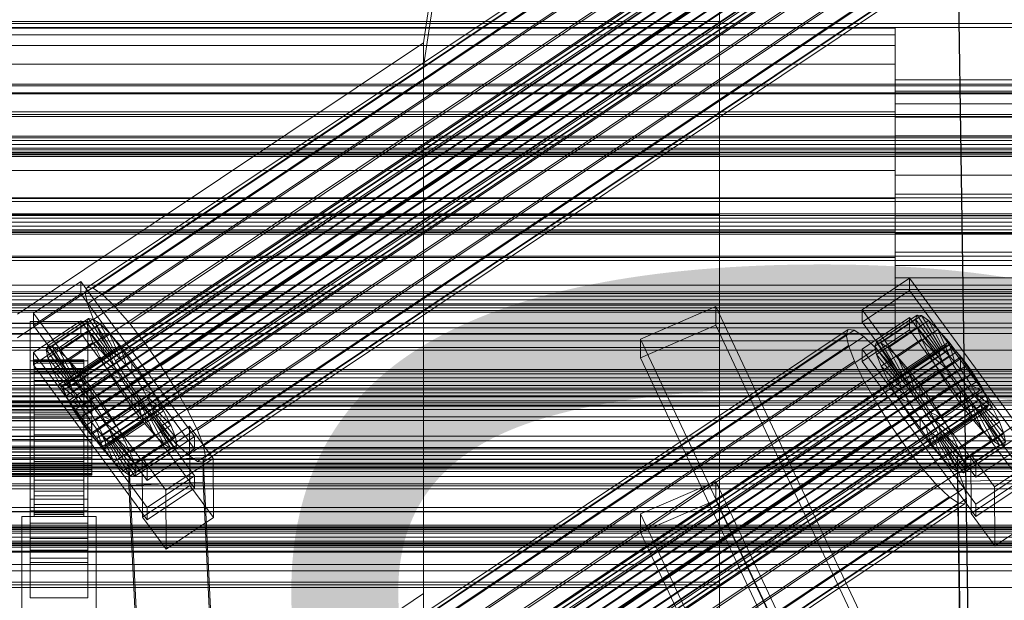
# Model space of a CAD drawing. Header units: millimetres. Extents: x -4395 to 65662, y -65530 to 6847.
# Tile 462 of 656: x 130 to 369, y -32851 to -32710. Entities that reach past the tile are written whole.
import ezdxf

# ---------------------------------------------------------------- set-up
doc = ezdxf.new("R2010")
doc.units = ezdxf.units.MM
for name, color, linetype, lineweight in [('COTAS_P', 1, 'Continuous', 0), ('frontal_C01', 7, 'Continuous', 0), ('frontal_C02', 7, 'Continuous', 0), ('frontal_C03', 7, 'Continuous', 0), ('frontal_C03-dry', 7, 'Continuous', 0), ('frontal_tolva', 7, 'Continuous', 0)]:
    doc.layers.add(name, color=color, linetype=linetype, lineweight=lineweight)
doc.dimstyles.new('R19_100', dxfattribs={"dimtxt": 250, "dimasz": 150, "dimexe": 150, "dimexo": 80, "dimgap": 100, "dimtad": 1, "dimtih": 1, "dimtoh": 1, "dimdsep": 46, "dimcen": 0.09, "dimadec": 0, "dimazin": 0, "dimtfac": 1, "dimtdec": 4, "dimtofl": 0, "dimtmove": 0, "dimatfit": 3, "dimfxl": 1, "dimtolj": 1, "dimtzin": 0, "dimarcsym": 0})

# ---------------------------------------------------------------- blocks, each defined once
blk = doc.blocks.new('DIM_R33_44')
at = {"layer": 'COTAS_P'}
for p, q in [((-150, -32200), (550, -32200)), ((550, -32200), (505, -32350)), ((550, -34800), (550, -32200)), ((550, -32200), (595, -32350)), ((550, -34800), (505, -34650)), ((550, -34800), (595, -34650)), ((-150, -34800), (550, -34800))]:
    blk.add_line(p, q, dxfattribs=at)
blk.add_text('2600 P', height=250, rotation=90, dxfattribs=at).set_placement((450, -33500))

msp = doc.modelspace()

# ---------------------------------------------------------------- linework, layer by layer
at = {"layer": 'frontal_C01'}
for p, q in [((300, -32664.906), (300, -32822.969)), ((300, -32846.952), (300, -32688.89)), ((280.886, -32787.451), (299.114, -32779.554)), ((299.114, -32779.554), (299.114, -32784.07)), ((299.114, -32779.554), (439.114, -33076.949)), ((299.114, -32784.07), (280.886, -32791.967)), ((439.114, -33081.465), (299.114, -32784.07)), ((280.886, -32791.967), (280.886, -32787.451)), ((420.886, -33084.846), (280.886, -32787.451)), ((420.886, -33089.362), (280.886, -32791.967)), ((280.886, -32829.789), (299.114, -32821.892)), ((299.114, -32821.892), (299.114, -32826.408)), ((299.114, -32821.892), (439.114, -33119.287)), ((300, -32822.969), (-300, -32822.969)), ((300, -32846.952), (300, -32822.969)), ((299.114, -32826.408), (280.886, -32834.305)), ((439.114, -33123.803), (299.114, -32826.408)), ((280.886, -32834.305), (280.886, -32829.789)), ((420.886, -33127.184), (280.886, -32829.789)), ((420.886, -33131.7), (280.886, -32834.305)), ((-300, -32846.952), (300, -32846.952))]:
    msp.add_line(p, q, dxfattribs=at)
at = {"layer": 'frontal_C02'}
for p, q in [((228.298, -32715.693), (250, -32572.359)), ((250, -32578.09), (228.298, -32721.423)), ((146.383, -32776.219), (330.692, -32652.964)), ((146.872, -32774.936), (331.181, -32651.681)), ((148.32, -32775.094), (332.629, -32651.839)), ((141.218, -32798.445), (355.017, -32655.469)), ((141.731, -32798.501), (355.53, -32655.525)), ((146.887, -32778.855), (331.197, -32655.6)), ((150.629, -32776.681), (334.938, -32653.427)), ((141.045, -32798.899), (354.844, -32655.924)), ((141.224, -32799.833), (355.022, -32656.858)), ((142.549, -32799.063), (356.348, -32656.088)), ((143.617, -32800.094), (357.415, -32657.119)), ((153.641, -32779.59), (337.95, -32656.336)), ((141.742, -32801.183), (355.541, -32658.208)), ((142.565, -32802.857), (356.363, -32659.881)), ((144.861, -32801.523), (358.659, -32658.547)), ((359.995, -32660.277), (146.196, -32803.252)), ((148.35, -32782.664), (332.659, -32659.41)), ((157.152, -32783.623), (341.461, -32660.368)), ((143.635, -32804.74), (357.434, -32661.765)), ((147.533, -32805.165), (361.332, -32662.189)), ((144.881, -32806.705), (358.68, -32663.73)), ((148.779, -32807.129), (362.578, -32664.154)), ((150.672, -32787.387), (334.981, -32664.133)), ((146.218, -32808.617), (360.017, -32665.642)), ((147.554, -32810.347), (361.352, -32667.371)), ((149.85, -32809.013), (363.648, -32666.037)), ((345.231, -32665.249), (160.922, -32788.504)), ((300, -32710.552), (300, -32666.441)), ((148.798, -32811.776), (362.596, -32668.8)), ((149.865, -32812.806), (363.664, -32669.831)), ((150.672, -32810.686), (364.471, -32667.711)), ((151.191, -32812.036), (364.989, -32669.061)), ((153.694, -32792.703), (338.003, -32669.448)), ((150.683, -32813.369), (364.482, -32670.394)), ((151.196, -32813.425), (364.995, -32670.449)), ((151.369, -32812.97), (365.168, -32669.995)), ((164.693, -32793.901), (349.002, -32670.646)), ((157.211, -32798.248), (341.52, -32674.993)), ((168.21, -32799.446), (352.519, -32676.191)), ((160.982, -32803.645), (345.291, -32680.39)), ((171.232, -32804.761), (355.541, -32681.507)), ((360.514, -32875.867), (357.646, -32682.462)), ((164.752, -32808.526), (349.061, -32685.271)), ((173.554, -32809.485), (357.863, -32686.23)), ((360.514, -32881.829), (357.646, -32688.424)), ((168.263, -32812.558), (352.572, -32689.304)), ((175.016, -32813.294), (359.326, -32690.039)), ((171.275, -32815.468), (355.584, -32692.213)), ((175.521, -32815.93), (359.83, -32692.675)), ((173.584, -32817.055), (357.893, -32693.801)), ((175.032, -32817.213), (359.341, -32693.958)), ((300, -32696.351), (300, -32742.649)), ((342.5, -32712.154), (-342.5, -32712.154)), ((300, -32710.552), (-300, -32710.552)), ((300, -32757.351), (300, -32710.552)), ((342.5, -32713.727), (342.5, -32712.154)), ((342.5, -32712.154), (342.5, -32716.343)), ((342.5, -32713.727), (-342.5, -32713.727)), ((342.5, -32720.822), (342.5, -32713.727)), ((342.5, -32716.343), (-342.5, -32716.343)), ((228.298, -32715.693), (130, -32781.429)), ((228.298, -32849.083), (228.298, -32715.693)), ((228.298, -32715.693), (228.298, -32721.423)), ((342.5, -32716.343), (342.5, -32725.655)), ((342.5, -32720.822), (-342.5, -32720.822)), ((130, -32787.159), (228.298, -32721.423)), ((228.298, -32721.423), (228.298, -32854.814)), ((342.5, -32732.36), (342.5, -32720.822)), ((342.5, -32727.414), (342.5, -32724.603)), ((342.5, -32724.603), (342.5, -32725.659)), ((450.5, -32724.603), (342.5, -32724.603)), ((342.5, -32725.655), (-342.5, -32725.655)), ((342.5, -32725.655), (342.5, -32738.674)), ((342.5, -32725.659), (342.5, -32730.42)), ((450.5, -32725.659), (342.5, -32725.659)), ((342.5, -32733.663), (342.5, -32727.414)), ((450.5, -32727.414), (342.5, -32727.414)), ((342.5, -32730.42), (342.5, -32738.163)), ((450.5, -32730.42), (342.5, -32730.42)), ((342.5, -32732.36), (-342.5, -32732.36)), ((342.5, -32746.583), (342.5, -32732.36)), ((342.5, -32742.4), (342.5, -32733.663)), ((450.5, -32733.663), (342.5, -32733.663)), ((-342.5, -32738.674), (342.5, -32738.674)), ((342.5, -32738.163), (342.5, -32747.707)), ((450.5, -32738.163), (342.5, -32738.163)), ((342.5, -32738.674), (342.5, -32753.417)), ((300, -32742.649), (-300, -32742.649)), ((300, -32742.649), (300, -32789.448)), ((342.5, -32752.293), (342.5, -32742.4)), ((342.5, -32742.4), (450.5, -32742.4)), ((342.5, -32746.583), (-342.5, -32746.583)), ((342.5, -32761.326), (342.5, -32746.583)), ((342.5, -32747.707), (342.5, -32757.6)), ((450.5, -32747.707), (342.5, -32747.707)), ((342.5, -32761.837), (342.5, -32752.293)), ((450.5, -32752.293), (342.5, -32752.293)), ((342.5, -32753.417), (-342.5, -32753.417)), ((342.5, -32753.417), (342.5, -32767.64)), ((300, -32757.351), (-300, -32757.351)), ((300, -32803.649), (300, -32757.351)), ((342.5, -32757.6), (342.5, -32766.337)), ((450.5, -32757.6), (342.5, -32757.6)), ((342.5, -32761.326), (-342.5, -32761.326)), ((342.5, -32774.345), (342.5, -32761.326)), ((342.5, -32769.58), (342.5, -32761.837)), ((450.5, -32761.837), (342.5, -32761.837)), ((342.5, -32767.64), (-342.5, -32767.64)), ((342.5, -32766.337), (342.5, -32772.586)), ((450.5, -32766.337), (342.5, -32766.337)), ((342.5, -32767.64), (342.5, -32779.178)), ((342.5, -32774.341), (342.5, -32769.58)), ((450.5, -32769.58), (342.5, -32769.58)), ((342.5, -32774.345), (-342.5, -32774.345)), ((133.809, -32781.148), (145.277, -32773.479)), ((145.277, -32773.479), (145.289, -32776.46)), ((145.277, -32773.479), (172.809, -32811.002)), ((334.501, -32780.328), (345.969, -32772.659)), ((342.5, -32772.586), (342.5, -32775.397)), ((450.5, -32772.586), (342.5, -32772.586)), ((342.5, -32775.397), (342.5, -32774.341)), ((450.5, -32774.341), (342.5, -32774.341)), ((342.5, -32783.657), (342.5, -32774.345)), ((345.969, -32772.659), (345.981, -32775.64)), ((345.969, -32772.659), (373.501, -32810.181)), ((145.289, -32776.46), (133.821, -32784.129)), ((172.821, -32813.982), (145.289, -32776.46)), ((146.383, -32776.219), (146.872, -32774.936)), ((146.887, -32778.855), (146.383, -32776.219)), ((146.872, -32774.936), (148.32, -32775.094)), ((148.32, -32775.094), (150.629, -32776.681)), ((150.629, -32776.681), (153.641, -32779.59)), ((345.981, -32775.64), (334.513, -32783.309)), ((450.5, -32775.397), (342.5, -32775.397)), ((373.513, -32813.162), (345.981, -32775.64)), ((342.5, -32779.178), (-342.5, -32779.178)), ((148.35, -32782.664), (146.887, -32778.855)), ((153.641, -32779.59), (157.152, -32783.623)), ((342.5, -32779.178), (342.5, -32786.273)), ((133.821, -32784.129), (133.809, -32781.148)), ((161.341, -32818.671), (133.809, -32781.148)), ((334.513, -32783.309), (334.501, -32780.328)), ((362.033, -32817.851), (334.501, -32780.328)), ((338.005, -32788.207), (347.835, -32781.633)), ((339.088, -32788.325), (348.918, -32781.751)), ((347.835, -32781.633), (347.47, -32782.593)), ((348.918, -32781.751), (347.835, -32781.633)), ((347.835, -32781.633), (353.378, -32789.955)), ((350.645, -32782.939), (348.918, -32781.751)), ((348.918, -32781.751), (353.892, -32790.011)), ((342.5, -32783.657), (-342.5, -32783.657)), ((133, -32786.171), (133, -32783.191)), ((133, -32783.191), (147, -32783.191)), ((133, -32829.009), (133, -32783.191)), ((133.821, -32784.129), (161.353, -32821.651)), ((133.847, -32790.686), (145.315, -32783.017)), ((136.948, -32789.987), (146.777, -32783.413)), ((137.313, -32789.027), (147.143, -32782.453)), ((138.396, -32789.145), (148.226, -32782.571)), ((140.123, -32790.332), (149.953, -32783.759)), ((145.315, -32783.017), (145.327, -32785.997)), ((145.315, -32783.017), (172.847, -32820.539)), ((147.143, -32782.453), (146.777, -32783.413)), ((146.777, -32783.413), (152.513, -32791.23)), ((146.777, -32783.413), (147.155, -32785.385)), ((147, -32783.191), (147, -32786.171)), ((147, -32783.191), (147, -32829.009)), ((148.226, -32782.571), (147.143, -32782.453)), ((147.143, -32782.453), (152.686, -32790.776)), ((149.953, -32783.759), (148.226, -32782.571)), ((148.226, -32782.571), (153.199, -32790.831)), ((150.672, -32787.387), (148.35, -32782.664)), ((152.207, -32785.935), (149.953, -32783.759)), ((149.953, -32783.759), (154.017, -32791.394)), ((157.152, -32783.623), (160.922, -32788.504)), ((334.513, -32783.309), (362.045, -32820.831)), ((334.539, -32789.866), (346.008, -32782.197)), ((337.64, -32789.166), (347.47, -32782.593)), ((340.816, -32789.512), (350.645, -32782.939)), ((342.5, -32787.846), (342.5, -32783.657)), ((346.008, -32782.197), (346.02, -32785.177)), ((346.008, -32782.197), (373.539, -32819.719)), ((347.47, -32782.593), (353.205, -32790.41)), ((347.47, -32782.593), (347.847, -32784.565)), ((352.899, -32785.115), (350.645, -32782.939)), ((350.645, -32782.939), (354.71, -32790.574)), ((342.5, -32786.273), (-342.5, -32786.273)), ((147, -32786.171), (133, -32786.171)), ((133, -32786.171), (133, -32831.99)), ((145.327, -32785.997), (133.859, -32793.667)), ((137.325, -32791.958), (147.155, -32785.385)), ((142.377, -32792.509), (152.207, -32785.935)), ((172.859, -32823.52), (145.327, -32785.997)), ((146.383, -32909.609), (330.692, -32786.355)), ((146.872, -32908.326), (331.181, -32785.072)), ((147, -32831.99), (147, -32786.171)), ((147.155, -32785.385), (152.692, -32792.164)), ((147.155, -32785.385), (148.249, -32788.234)), ((148.32, -32908.484), (332.629, -32785.229)), ((154.833, -32788.951), (152.207, -32785.935)), ((152.207, -32785.935), (155.085, -32792.425)), ((331.181, -32785.072), (330.692, -32786.355)), ((330.692, -32786.355), (331.197, -32788.99)), ((332.629, -32785.229), (331.181, -32785.072)), ((334.938, -32786.817), (332.629, -32785.229)), ((346.02, -32785.177), (334.551, -32792.846)), ((338.017, -32791.138), (347.847, -32784.565)), ((342.5, -32786.273), (342.5, -32787.846)), ((343.069, -32791.688), (352.899, -32785.115)), ((373.551, -32822.7), (346.02, -32785.177)), ((347.847, -32784.565), (353.384, -32791.344)), ((347.847, -32784.565), (348.941, -32787.414)), ((355.525, -32788.131), (352.899, -32785.115)), ((352.899, -32785.115), (355.777, -32791.605)), ((342.5, -32787.846), (-342.5, -32787.846)), ((136.948, -32789.987), (137.313, -32789.027)), ((142.856, -32797.349), (137.313, -32789.027)), ((137.313, -32789.027), (138.396, -32789.145)), ((143.369, -32797.405), (138.396, -32789.145)), ((138.396, -32789.145), (140.123, -32790.332)), ((138.419, -32794.808), (148.249, -32788.234)), ((141.218, -32931.835), (355.017, -32788.86)), ((141.731, -32931.891), (355.53, -32788.916)), ((145.003, -32795.525), (154.833, -32788.951)), ((146.887, -32912.245), (331.197, -32788.99)), ((148.249, -32788.234), (153.21, -32793.514)), ((148.249, -32788.234), (149.985, -32791.768)), ((150.629, -32910.072), (334.938, -32786.817)), ((153.694, -32792.703), (150.672, -32787.387)), ((157.653, -32792.603), (154.833, -32788.951)), ((154.833, -32788.951), (156.329, -32793.854)), ((160.922, -32788.504), (164.693, -32793.901)), ((331.197, -32788.99), (332.659, -32792.8)), ((337.95, -32789.726), (334.938, -32786.817)), ((337.64, -32789.166), (338.005, -32788.207)), ((343.549, -32796.529), (338.005, -32788.207)), ((338.005, -32788.207), (339.088, -32788.325)), ((344.062, -32796.585), (339.088, -32788.325)), ((339.088, -32788.325), (340.816, -32789.512)), ((339.111, -32793.988), (348.941, -32787.414)), ((345.695, -32794.705), (355.525, -32788.131)), ((348.941, -32787.414), (353.902, -32792.694)), ((348.941, -32787.414), (350.678, -32790.947)), ((355.017, -32788.86), (354.844, -32789.314)), ((355.53, -32788.916), (355.017, -32788.86)), ((358.345, -32791.782), (355.525, -32788.131)), ((355.525, -32788.131), (357.021, -32793.033)), ((356.348, -32789.478), (355.53, -32788.916)), ((300, -32789.448), (-300, -32789.448)), ((133.859, -32793.667), (133.847, -32790.686)), ((161.379, -32828.208), (133.847, -32790.686)), ((142.683, -32797.804), (136.948, -32789.987)), ((137.325, -32791.958), (136.948, -32789.987)), ((144.188, -32797.968), (140.123, -32790.332)), ((140.123, -32790.332), (142.377, -32792.509)), ((141.045, -32932.29), (354.844, -32789.314)), ((141.224, -32933.224), (355.022, -32790.248)), ((142.549, -32932.453), (356.348, -32789.478)), ((152.513, -32791.23), (142.683, -32797.804)), ((152.686, -32790.776), (142.856, -32797.349)), ((153.199, -32790.831), (143.369, -32797.405)), ((143.617, -32933.484), (357.415, -32790.509)), ((154.017, -32791.394), (144.188, -32797.968)), ((152.513, -32791.23), (152.686, -32790.776)), ((152.692, -32792.164), (152.513, -32791.23)), ((152.686, -32790.776), (153.199, -32790.831)), ((153.199, -32790.831), (154.017, -32791.394)), ((153.641, -32912.981), (337.95, -32789.726)), ((154.017, -32791.394), (155.085, -32792.425)), ((300, -32789.448), (300, -32833.559)), ((334.551, -32792.846), (334.539, -32789.866)), ((362.071, -32827.388), (334.539, -32789.866)), ((343.376, -32796.984), (337.64, -32789.166)), ((338.017, -32791.138), (337.64, -32789.166)), ((341.461, -32793.759), (337.95, -32789.726)), ((343.554, -32797.918), (338.017, -32791.138)), ((339.111, -32793.988), (338.017, -32791.138)), ((344.88, -32797.147), (340.816, -32789.512)), ((340.816, -32789.512), (343.069, -32791.688)), ((340.848, -32797.521), (350.678, -32790.947)), ((353.205, -32790.41), (343.376, -32796.984)), ((353.378, -32789.955), (343.549, -32796.529)), ((353.384, -32791.344), (343.554, -32797.918)), ((353.892, -32790.011), (344.062, -32796.585)), ((354.71, -32790.574), (344.88, -32797.147)), ((350.678, -32790.947), (354.725, -32794.367)), ((350.678, -32790.947), (352.938, -32794.923)), ((353.205, -32790.41), (353.378, -32789.955)), ((353.384, -32791.344), (353.205, -32790.41)), ((353.378, -32789.955), (353.892, -32790.011)), ((353.902, -32792.694), (353.384, -32791.344)), ((353.892, -32790.011), (354.71, -32790.574)), ((354.71, -32790.574), (355.777, -32791.605)), ((354.844, -32789.314), (355.022, -32790.248)), ((355.022, -32790.248), (355.541, -32791.598)), ((357.415, -32790.509), (356.348, -32789.478)), ((358.659, -32791.938), (357.415, -32790.509)), ((133, -32795.709), (133, -32792.729)), ((133, -32792.729), (147, -32792.729)), ((133, -32838.547), (133, -32792.729)), ((133.859, -32793.667), (161.391, -32831.189)), ((134, -32802.412), (134, -32792.42)), ((134, -32792.42), (134, -32792.866)), ((134, -32792.42), (146, -32792.42)), ((134, -32793.268), (134, -32792.42)), ((134, -32802.623), (134, -32792.866)), ((134, -32792.866), (134, -32794.576)), ((134, -32792.866), (146, -32792.866)), ((134, -32802.814), (134, -32793.268)), ((134, -32793.268), (146, -32793.268)), ((134, -32795.352), (134, -32793.268)), ((142.862, -32798.738), (137.325, -32791.958)), ((138.419, -32794.808), (137.325, -32791.958)), ((140.156, -32798.341), (149.985, -32791.768)), ((141.742, -32934.573), (355.541, -32791.598)), ((145.255, -32798.998), (142.377, -32792.509)), ((142.377, -32792.509), (145.003, -32795.525)), ((142.565, -32936.247), (356.363, -32793.272)), ((152.692, -32792.164), (142.862, -32798.738)), ((153.21, -32793.514), (143.38, -32800.088)), ((144.861, -32934.913), (358.659, -32791.938)), ((155.085, -32792.425), (145.255, -32798.998)), ((146, -32792.866), (146, -32792.42)), ((146, -32792.42), (146, -32802.412)), ((146, -32792.42), (146, -32793.268)), ((146, -32794.576), (146, -32792.866)), ((146, -32792.866), (146, -32802.623)), ((146, -32793.268), (146, -32802.814)), ((146, -32793.268), (146, -32795.352)), ((359.995, -32793.667), (146.196, -32936.643)), ((156.329, -32793.854), (146.499, -32800.427)), ((147, -32792.729), (147, -32795.709)), ((147, -32792.729), (147, -32838.547)), ((157.653, -32792.603), (147.823, -32799.176)), ((148.35, -32916.055), (332.659, -32792.8)), ((149.985, -32791.768), (154.033, -32795.188)), ((149.985, -32791.768), (152.246, -32795.744)), ((153.21, -32793.514), (152.692, -32792.164)), ((154.033, -32795.188), (153.21, -32793.514)), ((157.211, -32798.248), (153.694, -32792.703)), ((155.085, -32792.425), (156.329, -32793.854)), ((156.329, -32793.854), (157.665, -32795.583)), ((157.152, -32917.013), (341.461, -32793.759)), ((157.665, -32795.583), (157.653, -32792.603)), ((160.474, -32796.64), (157.653, -32792.603)), ((164.693, -32793.901), (168.21, -32799.446)), ((332.659, -32792.8), (334.981, -32797.523)), ((334.551, -32792.846), (362.083, -32830.369)), ((345.231, -32798.64), (341.461, -32793.759)), ((345.947, -32798.178), (343.069, -32791.688)), ((343.069, -32791.688), (345.695, -32794.705)), ((353.902, -32792.694), (344.073, -32799.267)), ((355.777, -32791.605), (345.947, -32798.178)), ((357.021, -32793.033), (347.191, -32799.607)), ((358.345, -32791.782), (348.515, -32798.356)), ((354.725, -32794.367), (353.902, -32792.694)), ((355.541, -32791.598), (356.363, -32793.272)), ((355.777, -32791.605), (357.021, -32793.033)), ((356.363, -32793.272), (357.434, -32795.155)), ((357.021, -32793.033), (358.357, -32794.763)), ((358.357, -32794.763), (358.345, -32791.782)), ((361.166, -32795.82), (358.345, -32791.782)), ((359.995, -32793.667), (358.659, -32791.938)), ((361.332, -32795.58), (359.995, -32793.667)), ((147, -32795.709), (133, -32795.709)), ((133, -32795.709), (133, -32841.527)), ((134, -32803.433), (134, -32794.576)), ((134, -32794.576), (134, -32797.432)), ((134, -32794.576), (146, -32794.576)), ((134, -32803.801), (134, -32795.352)), ((134, -32795.352), (146, -32795.352)), ((134, -32798.529), (134, -32795.352)), ((143.38, -32800.088), (138.419, -32794.808)), ((140.156, -32798.341), (138.419, -32794.808)), ((142.416, -32802.317), (152.246, -32795.744)), ((143.635, -32938.13), (357.434, -32795.155)), ((154.033, -32795.188), (144.203, -32801.761)), ((146.499, -32800.427), (145.003, -32795.525)), ((145.003, -32795.525), (147.823, -32799.176)), ((146, -32797.432), (146, -32794.576)), ((146, -32794.576), (146, -32803.433)), ((146, -32795.352), (146, -32803.801)), ((146, -32795.352), (146, -32798.529)), ((147, -32841.527), (147, -32795.709)), ((147.533, -32938.555), (361.332, -32795.58)), ((147.835, -32802.157), (157.665, -32795.583)), ((152.246, -32795.744), (155.103, -32797.071)), ((152.246, -32795.744), (154.877, -32799.891)), ((155.103, -32797.071), (154.033, -32795.188)), ((157.665, -32795.583), (159.001, -32797.495)), ((344.073, -32799.267), (339.111, -32793.988)), ((340.848, -32797.521), (339.111, -32793.988)), ((343.108, -32801.497), (352.938, -32794.923)), ((354.725, -32794.367), (344.895, -32800.941)), ((347.191, -32799.607), (345.695, -32794.705)), ((345.695, -32794.705), (348.515, -32798.356)), ((355.796, -32796.251), (345.966, -32802.824)), ((348.527, -32801.337), (358.357, -32794.763)), ((351.336, -32802.393), (361.166, -32795.82)), ((352.938, -32794.923), (355.796, -32796.251)), ((352.938, -32794.923), (355.569, -32799.071)), ((355.796, -32796.251), (354.725, -32794.367)), ((357.042, -32798.216), (355.796, -32796.251)), ((357.434, -32795.155), (358.68, -32797.12)), ((358.357, -32794.763), (359.693, -32796.675)), ((361.166, -32795.82), (359.693, -32796.675)), ((363.797, -32799.967), (361.166, -32795.82)), ((362.578, -32797.544), (361.332, -32795.58)), ((134, -32804.786), (134, -32797.432)), ((134, -32797.432), (134, -32801.241)), ((134, -32797.432), (146, -32797.432)), ((134, -32805.306), (134, -32798.529)), ((134, -32798.529), (146, -32798.529)), ((134, -32802.585), (134, -32798.529)), ((144.203, -32801.761), (140.156, -32798.341)), ((142.416, -32802.317), (140.156, -32798.341)), ((141.045, -32798.899), (141.218, -32798.445)), ((141.218, -32798.445), (141.731, -32798.501)), ((141.731, -32798.501), (142.549, -32799.063)), ((142.856, -32797.349), (142.683, -32797.804)), ((142.683, -32797.804), (142.862, -32798.738)), ((143.369, -32797.405), (142.856, -32797.349)), ((144.188, -32797.968), (143.369, -32797.405)), ((145.255, -32798.998), (144.188, -32797.968)), ((144.881, -32940.095), (358.68, -32797.12)), ((155.103, -32797.071), (145.274, -32803.645)), ((146, -32801.241), (146, -32797.432)), ((146, -32797.432), (146, -32804.786)), ((146, -32798.529), (146, -32805.306)), ((146, -32798.529), (146, -32802.585)), ((148.779, -32940.52), (362.578, -32797.544)), ((159.001, -32797.495), (149.171, -32804.069)), ((150.644, -32803.213), (160.474, -32796.64)), ((150.672, -32920.778), (334.981, -32797.523)), ((156.35, -32799.036), (155.103, -32797.071)), ((160.982, -32803.645), (157.211, -32798.248)), ((160.474, -32796.64), (159.001, -32797.495)), ((159.001, -32797.495), (160.247, -32799.46)), ((163.105, -32800.788), (160.474, -32796.64)), ((345.231, -32798.64), (160.922, -32921.894)), ((334.981, -32797.523), (338.003, -32802.839)), ((344.895, -32800.941), (340.848, -32797.521)), ((343.108, -32801.497), (340.848, -32797.521)), ((343.549, -32796.529), (343.376, -32796.984)), ((343.376, -32796.984), (343.554, -32797.918)), ((344.062, -32796.585), (343.549, -32796.529)), ((343.554, -32797.918), (344.073, -32799.267)), ((344.88, -32797.147), (344.062, -32796.585)), ((345.947, -32798.178), (344.88, -32797.147)), ((349.002, -32804.037), (345.231, -32798.64)), ((347.191, -32799.607), (345.947, -32798.178)), ((357.042, -32798.216), (347.212, -32804.789)), ((348.515, -32798.356), (348.527, -32801.337)), ((348.515, -32798.356), (351.336, -32802.393)), ((359.693, -32796.675), (349.863, -32803.249)), ((360.939, -32798.64), (351.109, -32805.214)), ((355.569, -32799.071), (357.042, -32798.216)), ((358.378, -32800.128), (357.042, -32798.216)), ((358.68, -32797.12), (360.017, -32799.032)), ((359.693, -32796.675), (360.939, -32798.64)), ((363.797, -32799.967), (360.939, -32798.64)), ((360.939, -32798.64), (362.01, -32800.523)), ((363.648, -32799.428), (362.578, -32797.544)), ((141.224, -32799.833), (141.045, -32798.899)), ((141.742, -32801.183), (141.224, -32799.833)), ((142.549, -32799.063), (143.617, -32800.094)), ((142.862, -32798.738), (143.38, -32800.088)), ((143.38, -32800.088), (144.203, -32801.761)), ((143.617, -32800.094), (144.861, -32801.523)), ((145.047, -32806.465), (154.877, -32799.891)), ((146.499, -32800.427), (145.255, -32798.998)), ((146.218, -32942.008), (360.017, -32799.032)), ((147.835, -32802.157), (146.499, -32800.427)), ((156.35, -32799.036), (146.52, -32805.609)), ((147.554, -32943.737), (361.352, -32800.762)), ((147.823, -32799.176), (147.835, -32802.157)), ((147.823, -32799.176), (150.644, -32803.213)), ((157.686, -32800.948), (147.856, -32807.522)), ((149.85, -32942.403), (363.648, -32799.428)), ((160.247, -32799.46), (150.417, -32806.034)), ((153.275, -32807.361), (163.105, -32800.788)), ((154.877, -32799.891), (156.35, -32799.036)), ((154.877, -32799.891), (157.698, -32803.929)), ((157.686, -32800.948), (156.35, -32799.036)), ((157.698, -32803.929), (157.686, -32800.948)), ((159.022, -32802.678), (157.686, -32800.948)), ((163.105, -32800.788), (160.247, -32799.46)), ((160.247, -32799.46), (161.318, -32801.344)), ((165.365, -32804.764), (163.105, -32800.788)), ((168.21, -32799.446), (171.232, -32804.761)), ((344.073, -32799.267), (344.895, -32800.941)), ((344.895, -32800.941), (345.966, -32802.824)), ((345.739, -32805.645), (355.569, -32799.071)), ((348.527, -32801.337), (347.191, -32799.607)), ((358.378, -32800.128), (348.548, -32806.701)), ((362.01, -32800.523), (352.18, -32807.097)), ((353.967, -32806.541), (363.797, -32799.967)), ((355.569, -32799.071), (358.39, -32803.108)), ((358.39, -32803.108), (358.378, -32800.128)), ((359.714, -32801.857), (358.378, -32800.128)), ((360.017, -32799.032), (361.352, -32800.762)), ((361.352, -32800.762), (362.596, -32802.191)), ((366.057, -32803.943), (362.01, -32800.523)), ((362.01, -32800.523), (362.833, -32802.197)), ((364.471, -32801.101), (363.648, -32799.428)), ((366.057, -32803.943), (363.797, -32799.967)), ((-148, -32802.412), (148, -32802.412)), ((-148, -32802.623), (148, -32802.623)), ((-148, -32802.814), (148, -32802.814)), ((-148, -32803.433), (148, -32803.433)), ((134, -32806.59), (134, -32801.241)), ((134, -32801.241), (134, -32805.742)), ((134, -32801.241), (146, -32801.241)), ((134, -32802.623), (134, -32802.412)), ((146, -32802.412), (134, -32802.412)), ((134, -32802.412), (134, -32802.814)), ((134, -32807.227), (134, -32802.585)), ((134, -32802.585), (146, -32802.585)), ((134, -32807.241), (134, -32802.585)), ((134, -32803.433), (134, -32802.623)), ((146, -32802.623), (134, -32802.623)), ((146, -32802.814), (134, -32802.814)), ((134, -32802.814), (134, -32803.801)), ((134, -32804.786), (134, -32803.433)), ((146, -32803.433), (134, -32803.433)), ((142.565, -32802.857), (141.742, -32801.183)), ((145.274, -32803.645), (142.416, -32802.317)), ((145.047, -32806.465), (142.416, -32802.317)), ((143.635, -32804.74), (142.565, -32802.857)), ((144.203, -32801.761), (145.274, -32803.645)), ((144.861, -32801.523), (146.196, -32803.252)), ((146, -32805.742), (146, -32801.241)), ((146, -32801.241), (146, -32806.59)), ((146, -32802.412), (146, -32802.623)), ((146, -32802.814), (146, -32802.412)), ((146, -32802.585), (146, -32807.227)), ((146, -32802.585), (146, -32807.241)), ((146, -32802.623), (146, -32803.433)), ((146, -32803.801), (146, -32802.814)), ((146, -32803.433), (146, -32804.786)), ((146.196, -32803.252), (147.533, -32805.165)), ((149.171, -32804.069), (147.835, -32802.157)), ((148, -32802.623), (148, -32802.412)), ((148, -32802.412), (148, -32802.814)), ((148, -32803.433), (148, -32802.623)), ((148, -32802.814), (148, -32803.801)), ((148, -32804.786), (148, -32803.433)), ((148.798, -32945.166), (362.596, -32802.191)), ((149.171, -32804.069), (150.644, -32803.213)), ((159.022, -32802.678), (149.192, -32809.251)), ((149.865, -32946.197), (363.664, -32803.221)), ((150.644, -32803.213), (153.275, -32807.361)), ((150.672, -32944.077), (364.471, -32801.101)), ((151.191, -32945.427), (364.989, -32802.451)), ((151.369, -32946.361), (365.168, -32803.385)), ((161.318, -32801.344), (151.488, -32807.917)), ((162.14, -32803.017), (152.311, -32809.591)), ((153.694, -32926.093), (338.003, -32802.839)), ((160.518, -32807.58), (159.022, -32802.678)), ((160.266, -32804.106), (159.022, -32802.678)), ((165.365, -32804.764), (161.318, -32801.344)), ((161.318, -32801.344), (162.14, -32803.017)), ((167.102, -32808.297), (162.14, -32803.017)), ((162.14, -32803.017), (162.659, -32804.367)), ((338.003, -32802.839), (341.52, -32808.384)), ((345.966, -32802.824), (343.108, -32801.497)), ((345.739, -32805.645), (343.108, -32801.497)), ((345.966, -32802.824), (347.212, -32804.789)), ((349.863, -32803.249), (348.527, -32801.337)), ((348.56, -32809.682), (358.39, -32803.108)), ((349.863, -32803.249), (351.336, -32802.393)), ((351.109, -32805.214), (349.863, -32803.249)), ((359.714, -32801.857), (349.884, -32808.431)), ((360.958, -32803.286), (351.128, -32809.86)), ((351.336, -32802.393), (353.967, -32806.541)), ((362.833, -32802.197), (353.003, -32808.771)), ((358.39, -32803.108), (361.21, -32806.76)), ((361.21, -32806.76), (359.714, -32801.857)), ((360.958, -32803.286), (359.714, -32801.857)), ((363.836, -32809.776), (360.958, -32803.286)), ((362.025, -32804.317), (360.958, -32803.286)), ((362.596, -32802.191), (363.664, -32803.221)), ((367.794, -32807.477), (362.833, -32802.197)), ((362.833, -32802.197), (363.351, -32803.547)), ((363.664, -32803.221), (364.482, -32803.784)), ((364.989, -32802.451), (364.471, -32801.101)), ((365.168, -32803.385), (364.989, -32802.451)), ((364.995, -32803.84), (365.168, -32803.385)), ((300, -32803.649), (-300, -32803.649)), ((-148, -32803.801), (148, -32803.801)), ((-148, -32804.786), (148, -32804.786)), ((-148, -32805.306), (148, -32805.306)), ((146, -32803.801), (134, -32803.801)), ((134, -32803.801), (134, -32805.306)), ((134, -32806.59), (134, -32804.786)), ((146, -32804.786), (134, -32804.786)), ((146, -32805.306), (134, -32805.306)), ((134, -32805.306), (134, -32807.227)), ((134, -32805.742), (134, -32808.722)), ((146, -32805.742), (134, -32805.742)), ((134, -32805.742), (134, -32810.629)), ((144.881, -32806.705), (143.635, -32804.74)), ((146.52, -32805.609), (145.047, -32806.465)), ((145.274, -32803.645), (146.52, -32805.609)), ((146, -32805.306), (146, -32803.801)), ((146, -32804.786), (146, -32806.59)), ((146, -32807.227), (146, -32805.306)), ((146, -32808.722), (146, -32805.742)), ((146, -32810.629), (146, -32805.742)), ((146.52, -32805.609), (147.856, -32807.522)), ((147.533, -32805.165), (148.779, -32807.129)), ((147.868, -32810.502), (157.698, -32803.929)), ((148, -32803.801), (148, -32805.306)), ((148, -32806.59), (148, -32804.786)), ((148, -32805.306), (148, -32807.227)), ((150.417, -32806.034), (149.171, -32804.069)), ((160.266, -32804.106), (150.436, -32810.68)), ((150.683, -32946.759), (364.482, -32803.784)), ((151.196, -32946.815), (364.995, -32803.84)), ((161.333, -32805.137), (151.503, -32811.711)), ((162.151, -32805.7), (152.321, -32812.273)), ((162.659, -32804.367), (152.829, -32810.941)), ((162.664, -32805.756), (152.835, -32812.329)), ((162.837, -32805.301), (153.008, -32811.875)), ((155.535, -32811.337), (165.365, -32804.764)), ((157.698, -32803.929), (160.518, -32807.58)), ((163.144, -32810.596), (160.266, -32804.106)), ((161.333, -32805.137), (160.266, -32804.106)), ((164.752, -32808.526), (160.982, -32803.645)), ((165.397, -32812.772), (161.333, -32805.137)), ((162.151, -32805.7), (161.333, -32805.137)), ((167.125, -32813.96), (162.151, -32805.7)), ((162.664, -32805.756), (162.151, -32805.7)), ((168.196, -32811.146), (162.659, -32804.367)), ((162.659, -32804.367), (162.837, -32805.301)), ((162.837, -32805.301), (162.664, -32805.756)), ((168.208, -32814.078), (162.664, -32805.756)), ((168.573, -32813.118), (162.837, -32805.301)), ((164.693, -32927.291), (349.002, -32804.037)), ((167.102, -32808.297), (165.365, -32804.764)), ((171.232, -32804.761), (173.554, -32809.485)), ((300, -32846.291), (300, -32803.649)), ((347.212, -32804.789), (345.739, -32805.645)), ((348.56, -32809.682), (345.739, -32805.645)), ((347.212, -32804.789), (348.548, -32806.701)), ((352.519, -32809.582), (349.002, -32804.037)), ((352.18, -32807.097), (351.109, -32805.214)), ((351.109, -32805.214), (353.967, -32806.541)), ((362.025, -32804.317), (352.196, -32810.891)), ((362.843, -32804.88), (353.014, -32811.453)), ((363.351, -32803.547), (353.521, -32810.12)), ((363.357, -32804.935), (353.527, -32811.509)), ((363.53, -32804.481), (353.7, -32811.054)), ((356.228, -32810.517), (366.057, -32803.943)), ((366.09, -32811.952), (362.025, -32804.317)), ((362.843, -32804.88), (362.025, -32804.317)), ((367.817, -32813.14), (362.843, -32804.88)), ((363.357, -32804.935), (362.843, -32804.88)), ((368.888, -32810.326), (363.351, -32803.547)), ((363.351, -32803.547), (363.53, -32804.481)), ((363.53, -32804.481), (363.357, -32804.935)), ((368.9, -32813.258), (363.357, -32804.935)), ((369.265, -32812.298), (363.53, -32804.481)), ((364.482, -32803.784), (364.995, -32803.84)), ((367.794, -32807.477), (366.057, -32803.943)), ((-148, -32806.59), (148, -32806.59)), ((-148, -32807.227), (148, -32807.227)), ((134, -32808.722), (134, -32806.59)), ((146, -32806.59), (134, -32806.59)), ((146, -32807.227), (134, -32807.227)), ((134, -32807.227), (134, -32809.432)), ((134, -32809.432), (134, -32807.241)), ((134, -32807.241), (146, -32807.241)), ((134, -32812.181), (134, -32807.241)), ((146.218, -32808.617), (144.881, -32806.705)), ((147.868, -32810.502), (145.047, -32806.465)), ((146, -32806.59), (146, -32808.722)), ((146, -32809.432), (146, -32807.227)), ((146, -32807.241), (146, -32809.432)), ((146, -32807.241), (146, -32812.181)), ((147.856, -32807.522), (147.868, -32810.502)), ((147.856, -32807.522), (149.192, -32809.251)), ((148, -32808.722), (148, -32806.59)), ((148, -32807.227), (148, -32809.432)), ((148.779, -32807.129), (149.85, -32809.013)), ((151.488, -32807.917), (150.417, -32806.034)), ((150.417, -32806.034), (153.275, -32807.361)), ((150.688, -32814.153), (160.518, -32807.58)), ((152.311, -32809.591), (151.488, -32807.917)), ((151.488, -32807.917), (155.535, -32811.337)), ((153.275, -32807.361), (155.535, -32811.337)), ((160.518, -32807.58), (163.144, -32810.596)), ((348.548, -32806.701), (348.56, -32809.682)), ((348.548, -32806.701), (349.884, -32808.431)), ((351.38, -32813.333), (361.21, -32806.76)), ((353.003, -32808.771), (352.18, -32807.097)), ((352.18, -32807.097), (356.228, -32810.517)), ((353.967, -32806.541), (356.228, -32810.517)), ((357.964, -32814.05), (367.794, -32807.477)), ((360.882, -32815.393), (372.35, -32807.724)), ((361.21, -32806.76), (363.836, -32809.776)), ((368.888, -32810.326), (367.794, -32807.477)), ((148, -32808.722), (-148, -32808.722)), ((-148, -32809.432), (148, -32809.432)), ((134, -32808.722), (146, -32808.722)), ((134, -32811.037), (134, -32808.722)), ((146, -32809.432), (134, -32809.432)), ((134, -32809.432), (134, -32811.772)), ((146, -32808.722), (146, -32811.037)), ((146, -32811.772), (146, -32809.432)), ((147.554, -32810.347), (146.218, -32808.617)), ((148.798, -32811.776), (147.554, -32810.347)), ((150.688, -32814.153), (147.868, -32810.502)), ((148, -32811.037), (148, -32808.722)), ((148, -32809.432), (148, -32811.772)), ((149.192, -32809.251), (150.688, -32814.153)), ((149.192, -32809.251), (150.436, -32810.68)), ((149.85, -32809.013), (150.672, -32810.686)), ((152.829, -32810.941), (152.311, -32809.591)), ((152.311, -32809.591), (157.272, -32814.87)), ((153.314, -32817.17), (163.144, -32810.596)), ((157.211, -32931.638), (341.52, -32808.384)), ((157.272, -32814.87), (167.102, -32808.297)), ((160.19, -32816.213), (171.658, -32808.544)), ((163.144, -32810.596), (165.397, -32812.772)), ((168.263, -32812.558), (164.752, -32808.526)), ((168.196, -32811.146), (167.102, -32808.297)), ((168.21, -32932.836), (352.519, -32809.582)), ((171.658, -32808.544), (171.715, -32822.851)), ((171.658, -32808.544), (177.394, -32816.361)), ((173.554, -32809.485), (175.016, -32813.294)), ((341.52, -32808.384), (345.291, -32813.781)), ((351.38, -32813.333), (348.56, -32809.682)), ((349.884, -32808.431), (351.38, -32813.333)), ((349.884, -32808.431), (351.128, -32809.86)), ((351.128, -32809.86), (354.006, -32816.35)), ((351.128, -32809.86), (352.196, -32810.891)), ((355.541, -32814.897), (352.519, -32809.582)), ((353.521, -32810.12), (353.003, -32808.771)), ((353.003, -32808.771), (357.964, -32814.05)), ((353.7, -32811.054), (353.521, -32810.12)), ((353.521, -32810.12), (359.058, -32816.9)), ((354.006, -32816.35), (363.836, -32809.776)), ((356.228, -32810.517), (357.964, -32814.05)), ((359.058, -32816.9), (368.888, -32810.326)), ((373.501, -32810.181), (362.033, -32817.851)), ((363.836, -32809.776), (366.09, -32811.952)), ((369.265, -32812.298), (368.888, -32810.326)), ((-148, -32811.037), (148, -32811.037)), ((-148, -32811.772), (148, -32811.772)), ((134, -32811.037), (134, -32810.629)), ((134, -32810.629), (134, -32815.569)), ((134, -32810.629), (146, -32810.629)), ((134, -32813.377), (134, -32811.037)), ((146, -32811.037), (134, -32811.037)), ((134, -32811.772), (134, -32812.181)), ((146, -32811.772), (134, -32811.772)), ((134, -32811.772), (134, -32814.087)), ((134, -32812.181), (146, -32812.181)), ((134, -32817.068), (134, -32812.181)), ((146, -32815.569), (146, -32810.629)), ((146, -32810.629), (146, -32811.037)), ((146, -32811.037), (146, -32813.377)), ((146, -32812.181), (146, -32811.772)), ((146, -32814.087), (146, -32811.772)), ((146, -32812.181), (146, -32817.068)), ((148, -32813.377), (148, -32811.037)), ((148, -32811.772), (148, -32814.087)), ((149.865, -32812.806), (148.798, -32811.776)), ((150.683, -32813.369), (149.865, -32812.806)), ((150.436, -32810.68), (153.314, -32817.17)), ((150.436, -32810.68), (151.503, -32811.711)), ((150.672, -32810.686), (151.191, -32812.036)), ((151.191, -32812.036), (151.369, -32812.97)), ((151.369, -32812.97), (151.196, -32813.425)), ((151.503, -32811.711), (155.567, -32819.346)), ((151.503, -32811.711), (152.321, -32812.273)), ((152.321, -32812.273), (157.295, -32820.533)), ((152.321, -32812.273), (152.835, -32812.329)), ((153.008, -32811.875), (152.829, -32810.941)), ((152.829, -32810.941), (158.366, -32817.72)), ((152.835, -32812.329), (153.008, -32811.875)), ((152.835, -32812.329), (158.378, -32820.651)), ((153.008, -32811.875), (158.743, -32819.692)), ((155.535, -32811.337), (157.272, -32814.87)), ((155.567, -32819.346), (165.397, -32812.772)), ((158.366, -32817.72), (168.196, -32811.146)), ((172.809, -32811.002), (161.341, -32818.671)), ((165.397, -32812.772), (167.125, -32813.96)), ((168.573, -32813.118), (168.196, -32811.146)), ((171.275, -32815.468), (168.263, -32812.558)), ((172.821, -32813.982), (172.809, -32811.002)), ((352.196, -32810.891), (356.26, -32818.526)), ((352.196, -32810.891), (353.014, -32811.453)), ((353.014, -32811.453), (357.987, -32819.713)), ((353.014, -32811.453), (353.527, -32811.509)), ((353.527, -32811.509), (353.7, -32811.054)), ((353.527, -32811.509), (359.07, -32819.831)), ((353.7, -32811.054), (359.436, -32818.872)), ((356.26, -32818.526), (366.09, -32811.952)), ((359.436, -32818.872), (369.265, -32812.298)), ((366.09, -32811.952), (367.817, -32813.14)), ((368.9, -32813.258), (369.265, -32812.298)), ((-148, -32813.377), (148, -32813.377)), ((-148, -32814.087), (148, -32814.087)), ((134, -32815.583), (134, -32813.377)), ((134, -32813.377), (134, -32815.569)), ((146, -32813.377), (134, -32813.377)), ((134, -32814.087), (134, -32817.068)), ((146, -32814.087), (134, -32814.087)), ((134, -32814.087), (134, -32816.219)), ((146, -32815.569), (146, -32813.377)), ((146, -32813.377), (146, -32815.583)), ((146, -32817.068), (146, -32814.087)), ((146, -32816.219), (146, -32814.087)), ((148, -32815.583), (148, -32813.377)), ((148, -32814.087), (148, -32816.219)), ((151.196, -32813.425), (150.683, -32813.369)), ((153.314, -32817.17), (150.688, -32814.153)), ((157.272, -32814.87), (158.366, -32817.72)), ((157.295, -32820.533), (167.125, -32813.96)), ((158.378, -32820.651), (168.208, -32814.078)), ((158.743, -32819.692), (168.573, -32813.118)), ((160.982, -32937.035), (345.291, -32813.781)), ((161.353, -32821.651), (172.821, -32813.982)), ((167.125, -32813.96), (168.208, -32814.078)), ((168.208, -32814.078), (168.573, -32813.118)), ((171.232, -32938.152), (355.541, -32814.897)), ((175.016, -32813.294), (175.521, -32815.93)), ((345.291, -32813.781), (349.061, -32818.662)), ((354.006, -32816.35), (351.38, -32813.333)), ((357.863, -32819.62), (355.541, -32814.897)), ((357.964, -32814.05), (359.058, -32816.9)), ((357.987, -32819.713), (367.817, -32813.14)), ((359.07, -32819.831), (368.9, -32813.258)), ((360.939, -32829.7), (360.882, -32815.393)), ((366.618, -32823.21), (360.882, -32815.393)), ((362.045, -32820.831), (373.513, -32813.162)), ((367.817, -32813.14), (368.9, -32813.258)), ((-148, -32815.583), (148, -32815.583)), ((-148, -32816.219), (148, -32816.219)), ((-148, -32817.503), (148, -32817.503)), ((134, -32815.569), (134, -32820.225)), ((134, -32815.569), (146, -32815.569)), ((134, -32817.503), (134, -32815.583)), ((134, -32815.583), (134, -32820.225)), ((146, -32815.583), (134, -32815.583)), ((134, -32816.219), (134, -32821.569)), ((146, -32816.219), (134, -32816.219)), ((134, -32816.219), (134, -32818.023)), ((134, -32817.068), (146, -32817.068)), ((134, -32821.569), (134, -32817.068)), ((134, -32819.009), (134, -32817.503)), ((134, -32817.503), (134, -32824.28)), ((146, -32817.503), (134, -32817.503)), ((146, -32820.225), (146, -32815.569)), ((146, -32820.225), (146, -32815.583)), ((146, -32815.583), (146, -32817.503)), ((146, -32821.569), (146, -32816.219)), ((146, -32818.023), (146, -32816.219)), ((146, -32817.068), (146, -32821.569)), ((146, -32824.28), (146, -32817.503)), ((146, -32817.503), (146, -32819.009)), ((148, -32817.503), (148, -32815.583)), ((148, -32816.219), (148, -32818.023)), ((148, -32819.009), (148, -32817.503)), ((155.567, -32819.346), (153.314, -32817.17)), ((156.962, -32816.947), (174.943, -32816.154)), ((156.962, -32822.909), (156.962, -32816.947)), ((159.83, -32876.213), (156.962, -32816.947)), ((158.366, -32817.72), (158.743, -32819.692)), ((160.247, -32830.52), (160.19, -32816.213)), ((165.926, -32824.03), (160.19, -32816.213)), ((177.394, -32816.361), (165.926, -32824.03)), ((173.584, -32817.055), (171.275, -32815.468)), ((175.032, -32817.213), (173.584, -32817.055)), ((174.943, -32816.154), (174.943, -32822.117)), ((174.943, -32816.154), (177.811, -32875.42)), ((175.521, -32815.93), (175.032, -32817.213)), ((177.451, -32830.668), (177.394, -32816.361)), ((356.26, -32818.526), (354.006, -32816.35)), ((357.646, -32815.853), (375.644, -32815.609)), ((357.646, -32821.814), (357.646, -32815.853)), ((360.514, -33009.258), (357.646, -32815.853)), ((359.058, -32816.9), (359.436, -32818.872)), ((378.086, -32815.541), (366.618, -32823.21)), ((-148, -32818.023), (148, -32818.023)), ((-148, -32819.009), (148, -32819.009)), ((-148, -32819.376), (148, -32819.376)), ((-148, -32819.996), (148, -32819.996)), ((134, -32818.023), (134, -32825.377)), ((146, -32818.023), (134, -32818.023)), ((134, -32818.023), (134, -32819.376)), ((134, -32819.996), (134, -32819.009)), ((134, -32819.009), (134, -32827.457)), ((146, -32819.009), (134, -32819.009)), ((134, -32819.376), (134, -32828.233)), ((146, -32819.376), (134, -32819.376)), ((134, -32819.376), (134, -32820.186)), ((134, -32820.397), (134, -32819.996)), ((134, -32819.996), (134, -32829.541)), ((146, -32819.996), (134, -32819.996)), ((146, -32825.377), (146, -32818.023)), ((146, -32819.376), (146, -32818.023)), ((146, -32827.457), (146, -32819.009)), ((146, -32819.009), (146, -32819.996)), ((146, -32828.233), (146, -32819.376)), ((146, -32820.186), (146, -32819.376)), ((146, -32829.541), (146, -32819.996)), ((146, -32819.996), (146, -32820.397)), ((148, -32818.023), (148, -32819.376)), ((148, -32819.996), (148, -32819.009)), ((148, -32819.376), (148, -32820.186)), ((148, -32820.397), (148, -32819.996)), ((157.295, -32820.533), (155.567, -32819.346)), ((158.743, -32819.692), (158.378, -32820.651)), ((161.341, -32818.671), (161.353, -32821.651)), ((164.752, -32941.916), (349.061, -32818.662)), ((173.554, -32942.875), (357.863, -32819.62)), ((349.061, -32818.662), (352.572, -32822.694)), ((357.987, -32819.713), (356.26, -32818.526)), ((359.326, -32823.43), (357.863, -32819.62)), ((359.07, -32819.831), (357.987, -32819.713)), ((359.436, -32818.872), (359.07, -32819.831)), ((362.033, -32817.851), (362.045, -32820.831)), ((373.539, -32819.719), (362.071, -32827.388)), ((-148, -32820.186), (148, -32820.186)), ((-148, -32820.397), (148, -32820.397)), ((134, -32820.186), (134, -32829.943)), ((146, -32820.186), (134, -32820.186)), ((134, -32820.186), (134, -32820.397)), ((134, -32820.225), (134, -32824.28)), ((134, -32820.225), (146, -32820.225)), ((134, -32820.397), (134, -32830.389)), ((146, -32820.397), (134, -32820.397)), ((134, -32821.569), (146, -32821.569)), ((134, -32825.377), (134, -32821.569)), ((146, -32829.943), (146, -32820.186)), ((146, -32820.397), (146, -32820.186)), ((146, -32824.28), (146, -32820.225)), ((146, -32830.389), (146, -32820.397)), ((146, -32821.569), (146, -32825.377)), ((148, -32820.186), (148, -32820.397)), ((174.943, -32822.117), (156.962, -32822.909)), ((158.378, -32820.651), (157.295, -32820.533)), ((172.847, -32820.539), (161.379, -32828.208)), ((172.859, -32823.52), (172.847, -32820.539)), ((177.811, -32881.382), (174.943, -32822.117)), ((375.644, -32821.571), (357.646, -32821.814)), ((360.514, -33015.219), (357.646, -32821.814)), ((372.408, -32822.03), (360.939, -32829.7)), ((134, -32824.28), (134, -32827.457)), ((134, -32824.28), (146, -32824.28)), ((146, -32827.457), (146, -32824.28)), ((159.83, -32882.175), (156.962, -32822.909)), ((171.715, -32822.851), (160.247, -32830.52)), ((161.391, -32831.189), (172.859, -32823.52)), ((165.926, -32824.03), (165.983, -32838.337)), ((168.263, -32945.949), (352.572, -32822.694)), ((177.451, -32830.668), (171.715, -32822.851)), ((175.016, -32946.684), (359.326, -32823.43)), ((352.572, -32822.694), (355.584, -32825.603)), ((359.83, -32826.066), (359.326, -32823.43)), ((362.083, -32830.369), (373.551, -32822.7)), ((366.618, -32823.21), (366.675, -32837.517)), ((133, -32840.512), (133, -32826.206)), ((133, -32826.206), (147, -32826.206)), ((133, -32835.752), (133, -32826.206)), ((134, -32825.377), (146, -32825.377)), ((134, -32828.233), (134, -32825.377)), ((146, -32825.377), (146, -32828.233)), ((147, -32826.206), (147, -32840.512)), ((147, -32826.206), (147, -32835.752)), ((171.275, -32948.858), (355.584, -32825.603)), ((173.584, -32950.445), (357.893, -32827.191)), ((175.521, -32949.32), (359.83, -32826.066)), ((355.584, -32825.603), (357.893, -32827.191)), ((357.893, -32827.191), (359.341, -32827.349)), ((359.341, -32827.349), (359.83, -32826.066)), ((147, -32829.009), (133, -32829.009)), ((133, -32829.009), (133, -32831.99)), ((134, -32827.457), (134, -32829.541)), ((134, -32827.457), (146, -32827.457)), ((134, -32828.233), (146, -32828.233)), ((134, -32829.943), (134, -32828.233)), ((134, -32829.541), (134, -32830.389)), ((134, -32829.541), (146, -32829.541)), ((146, -32829.541), (146, -32827.457)), ((146, -32828.233), (146, -32829.943)), ((146, -32830.389), (146, -32829.541)), ((147, -32831.99), (147, -32829.009)), ((161.379, -32828.208), (161.391, -32831.189)), ((175.032, -32950.603), (359.341, -32827.349)), ((360.939, -32829.7), (366.675, -32837.517)), ((362.071, -32827.388), (362.083, -32830.369)), ((131, -32836.34), (131, -32830.379)), ((131, -32830.379), (149, -32830.379)), ((131, -32875.815), (131, -32830.379)), ((133, -32831.99), (147, -32831.99)), ((134, -32829.943), (146, -32829.943)), ((134, -32830.389), (134, -32829.943)), ((134, -32830.389), (146, -32830.389)), ((146, -32829.943), (146, -32830.389)), ((149, -32830.379), (149, -32836.34)), ((149, -32830.379), (149, -32875.815)), ((160.247, -32830.52), (165.983, -32838.337)), ((165.983, -32838.337), (177.451, -32830.668)), ((366.675, -32837.517), (378.143, -32829.848)), ((300, -32833.559), (-300, -32833.559)), ((300, -32833.559), (300, -32871.975)), ((149, -32836.34), (131, -32836.34)), ((131, -32881.776), (131, -32836.34)), ((147, -32835.752), (133, -32835.752)), ((133, -32835.752), (133, -32850.058)), ((147, -32850.058), (147, -32835.752)), ((149, -32881.776), (149, -32836.34)), ((147, -32838.547), (133, -32838.547)), ((133, -32838.547), (133, -32841.527)), ((147, -32841.527), (147, -32838.547)), ((147, -32840.512), (133, -32840.512)), ((133, -32840.512), (133, -32850.058)), ((133, -32841.527), (147, -32841.527)), ((147, -32850.058), (147, -32840.512)), ((300, -32846.291), (-300, -32846.291)), ((300, -32882.371), (300, -32846.291)), ((228.298, -32849.083), (130, -32914.819)), ((133, -32850.058), (147, -32850.058)), ((228.298, -32982.474), (228.298, -32849.083)), ((228.298, -32849.083), (228.298, -32854.814))]:
    msp.add_line(p, q, dxfattribs=at)
at = {"layer": 'frontal_C03'}
for p, q in [((1270, -32726.105), (-1230, -32726.105)), ((1270, -32727.786), (-1230, -32727.786)), ((1270, -32728.036), (-1230, -32728.036)), ((1270, -32733.015), (-1230, -32733.015)), ((1270, -32733.505), (-1230, -32733.505)), ((1270, -32738.28), (-1230, -32738.28)), ((1270, -32738.666), (-1230, -32738.666)), ((1270, -32739.332), (-1230, -32739.332)), ((-1230, -32740.264), (1270, -32740.264)), ((1270, -32741.206), (-1230, -32741.206)), ((1270, -32741.591), (-1230, -32741.591)), ((1270, -32742.138), (-1230, -32742.138)), ((1270, -32742.302), (-1230, -32742.302)), ((1270, -32742.804), (-1230, -32742.804)), ((1270, -32743.19), (-1230, -32743.19)), ((1270, -32753.184), (-1230, -32753.184)), ((1270, -32754.089), (-1230, -32754.089)), ((1270, -32757.121), (-1230, -32757.121)), ((1270, -32757.507), (-1230, -32757.507)), ((1270, -32758.173), (-1230, -32758.173)), ((-1230, -32759.105), (1270, -32759.105)), ((1270, -32760.047), (-1230, -32760.047)), ((1270, -32760.979), (-1230, -32760.979)), ((1270, -32761.645), (-1230, -32761.645)), ((1270, -32762.031), (-1230, -32762.031)), ((1270, -32767.349), (-1230, -32767.349)), ((1270, -32768.413), (-1230, -32768.413)), ((1270, -32775.962), (-1230, -32775.962)), ((1270, -32776.348), (-1230, -32776.348)), ((1270, -32777.014), (-1230, -32777.014)), ((-1230, -32777.946), (1270, -32777.946)), ((1270, -32778.888), (-1230, -32778.888)), ((1270, -32779.82), (-1230, -32779.82)), ((1270, -32780.486), (-1230, -32780.486)), ((1270, -32780.872), (-1230, -32780.872)), ((1270, -32783.54), (-1230, -32783.54)), ((1270, -32784.723), (-1230, -32784.723)), ((1270, -32794.803), (-1230, -32794.803)), ((1270, -32795.189), (-1230, -32795.189)), ((1270, -32795.855), (-1230, -32795.855)), ((-1230, -32796.787), (1270, -32796.787)), ((1270, -32797.729), (-1230, -32797.729)), ((1270, -32798.661), (-1230, -32798.661)), ((1270, -32799.327), (-1230, -32799.327)), ((1270, -32799.713), (-1230, -32799.713)), ((1515, -32801.25), (-1475, -32801.25)), ((1515, -32801.443), (-1475, -32801.443)), ((1515, -32802.903), (-1475, -32802.903)), ((1515, -32803.463), (-1475, -32803.463)), ((1270, -32801.137), (-1230, -32801.137)), ((-1230, -32802.392), (1270, -32802.392)), ((1515, -32806.239), (-1475, -32806.239)), ((1515, -32807.111), (-1475, -32807.111)), ((1515, -32810.932), (-1475, -32810.932)), ((1515, -32812.031), (-1475, -32812.031)), ((1270, -32813.644), (-1230, -32813.644)), ((1270, -32814.03), (-1230, -32814.03)), ((1270, -32814.696), (-1230, -32814.696)), ((-1475, -32816.523), (1515, -32816.523)), ((1515, -32817.741), (-1475, -32817.741)), ((-1230, -32815.628), (1270, -32815.628)), ((1270, -32816.57), (-1230, -32816.57)), ((1270, -32817.502), (-1230, -32817.502)), ((1270, -32818.168), (-1230, -32818.168)), ((1270, -32818.554), (-1230, -32818.554)), ((1270, -32819.463), (-1230, -32819.463)), ((1515, -32822.465), (-1475, -32822.465)), ((1270, -32820.743), (-1230, -32820.743)), ((1515, -32823.683), (-1475, -32823.683)), ((1515, -32828.175), (-1475, -32828.175)), ((1515, -32829.274), (-1475, -32829.274)), ((1515, -32833.095), (-1475, -32833.095)), ((1515, -32833.967), (-1475, -32833.967)), ((1270, -32832.485), (-1230, -32832.485)), ((1270, -32832.871), (-1230, -32832.871)), ((1270, -32833.537), (-1230, -32833.537)), ((-1230, -32834.469), (1270, -32834.469)), ((1515, -32836.743), (-1475, -32836.743)), ((1270, -32835.411), (-1230, -32835.411)), ((1270, -32836.343), (-1230, -32836.343)), ((1515, -32837.303), (-1475, -32837.303)), ((1515, -32838.763), (-1475, -32838.763)), ((1515, -32838.956), (-1475, -32838.956)), ((1270, -32837.009), (-1230, -32837.009)), ((1270, -32837.395), (-1230, -32837.395)), ((1270, -32837.813), (-1230, -32837.813)), ((1270, -32839.069), (-1230, -32839.069))]:
    msp.add_line(p, q, dxfattribs=at)
at = {"layer": 'frontal_C03-dry'}
for p, q in [((-1270, -32786.103), (1310, -32786.103)), ((1310, -32790.103), (-1270, -32790.103)), ((1308.75, -32800.472), (-1271.25, -32800.472)), ((-1271.25, -32804.472), (1308.75, -32804.472)), ((1307.5, -32814.84), (-1272.5, -32814.84)), ((-1272.5, -32818.84), (1307.5, -32818.84)), ((1306.25, -32829.209), (-1273.75, -32829.209)), ((-1273.75, -32833.209), (1306.25, -32833.209)), ((1305, -32843.577), (-1275, -32843.577)), ((-1275, -32847.577), (1305, -32847.577))]:
    msp.add_line(p, q, dxfattribs=at)
at = {"layer": 'frontal_tolva'}
for p, q in [((-1821.5, -32711), (1821.5, -32711)), ((-1725, -32712), (1725, -32712)), ((-1821.5, -32842), (1821.5, -32842))]:
    msp.add_line(p, q, dxfattribs=at)

# ---------------------------------------------------------------- dimensions: what is measured, and where the dimension line sits
at = {"layer": 'COTAS_P'}
dim = msp.add_aligned_dim(p1=(-150, -34800), p2=(-150, -32200), distance=-700, text='<> P', dimstyle='R19_100', dxfattribs=at)
dim.commit()
dim.dimension.update_dxf_attribs({"geometry": 'DIM_R33_44', "text_midpoint": (550, -33500)})

doc.saveas('drawing.dxf')
